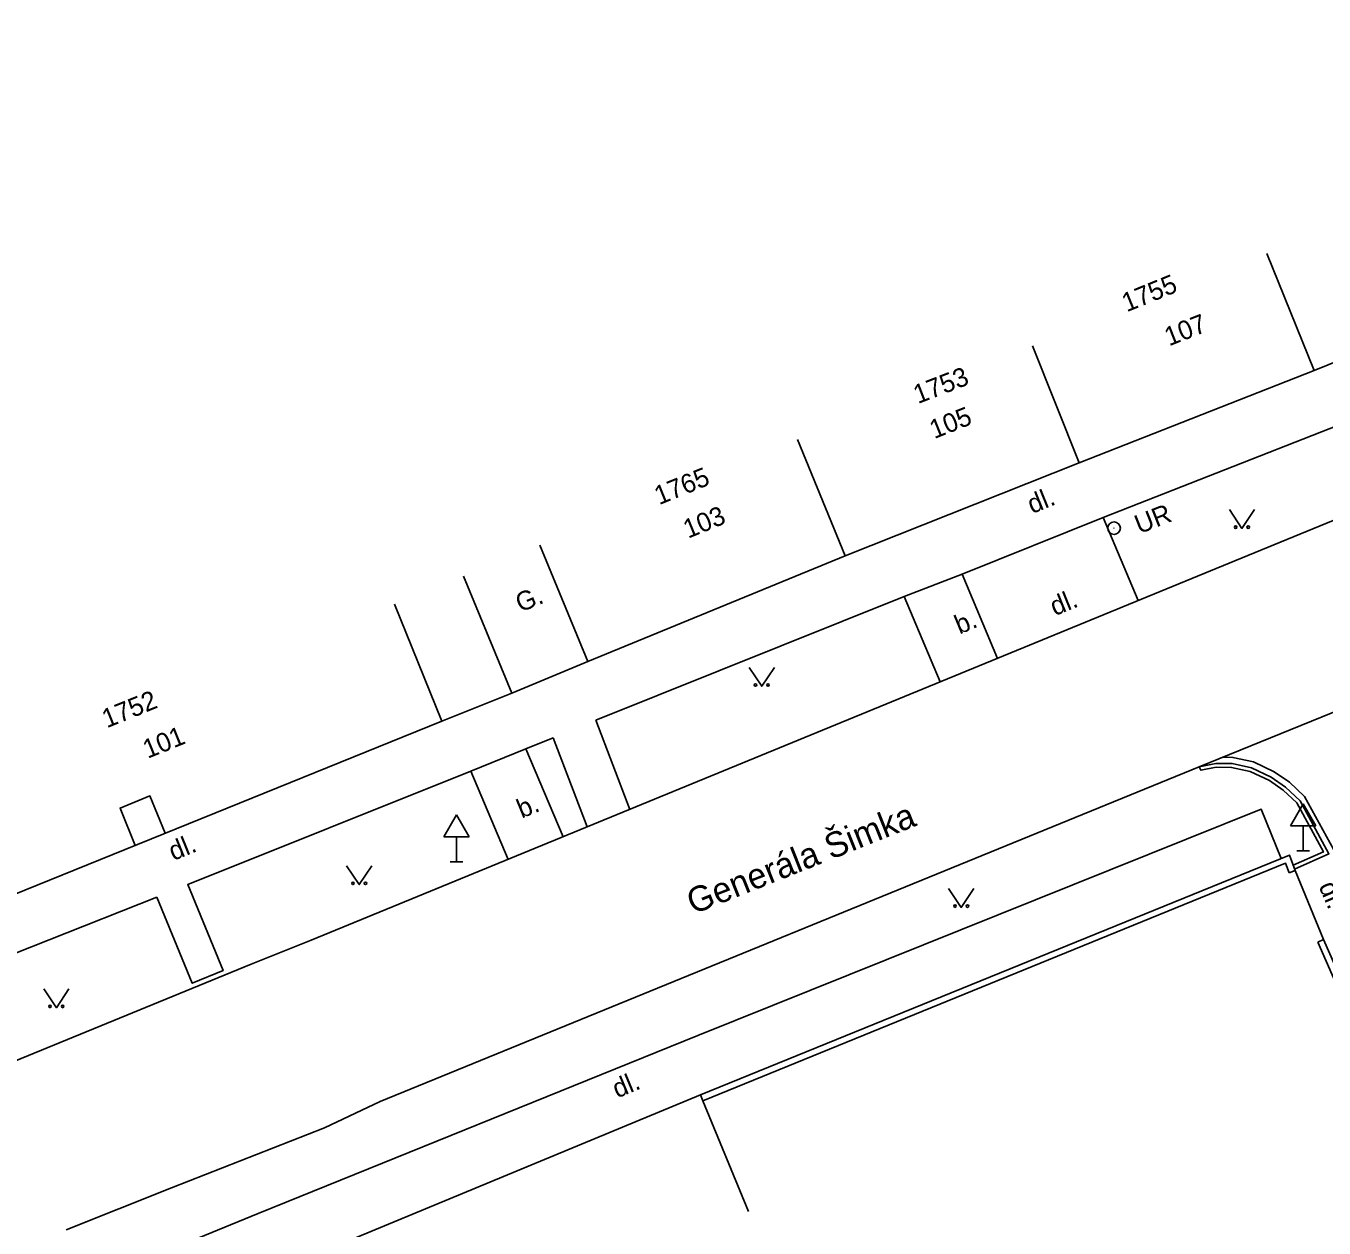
# Model space of a CAD drawing. Extents: x -584400 to -581602, y -1210894 to -1208793.
# Drawn here: x -582470.2 to -582418.7, y -1209323.7 to -1209276 of the extents above; entities that cross this region are included whole.
import ezdxf

# ---------------------------------------------------------------- set-up
doc = ezdxf.new("R2010")
doc.units = 0
for name, color, linetype in [('BUDOVY_MĚŘ', 7, 'Continuous'), ('NÁZVY_ULIC_TOK_SMĚR', 7, 'Continuous'), ('POMOC_POPIS', 7, 'Continuous'), ('ROZHRANÍ_PLOCH', 7, 'Continuous'), ('ZN_DOPLŇKOVÉ', 7, 'Continuous'), ('ZN_KULTUR', 7, 'Continuous'), ('Č_POPIS_EVID', 7, 'Continuous')]:
    doc.layers.add(name, color=color, linetype=linetype)

msp = doc.modelspace()

# ---------------------------------------------------------------- linework, layer by layer
at = {"layer": 'BUDOVY_MĚŘ'}
for points in [[(-582419.07, -1209289.67), (-582420.95, -1209285.03)], [(-582419.07, -1209289.67), (-582406.97, -1209284.76)], [(-582428.4, -1209293.33), (-582430.25, -1209288.69)], [(-582428.4, -1209293.33), (-582419.07, -1209289.67)], [(-582437.67, -1209297.02), (-582439.56, -1209292.4)], [(-582437.67, -1209297.02), (-582428.4, -1209293.33)], [(-582447.87, -1209301.21), (-582449.78, -1209296.59)], [(-582447.87, -1209301.21), (-582437.67, -1209297.02)], [(-582450.89, -1209302.46), (-582452.8, -1209297.83)], [(-582477.69, -1209304.72), (-582474.74, -1209312.12), (-582453.66, -1209303.57), (-582455.54, -1209298.94)], [(-582450.89, -1209302.46), (-582447.87, -1209301.21)], [(-582443.41, -1209318.4), (-582460.12, -1209325.32)], [(-582443.41, -1209318.4), (-582443.31, -1209318.63), (-582441.5, -1209323.02)]]:
    msp.add_lwpolyline(points, dxfattribs=at)
at = {"layer": 'ROZHRANÍ_PLOCH'}
for points in [[(-582458.84, -1209312.26), (-582421.71, -1209297.01), (-582370.5, -1209276)], [(-582447.56, -1209303.54), (-582435.33, -1209298.63), (-582433.04, -1209297.74), (-582427.44, -1209295.5), (-582418.11, -1209291.83)], [(-582426.05, -1209298.79), (-582427.44, -1209295.5)], [(-582433.04, -1209297.74), (-582431.63, -1209301.09)], [(-582435.33, -1209298.63), (-582433.91, -1209302.02)], [(-582412.32, -1209300.79), (-582423.64, -1209305.38)], [(-582446.21, -1209307.08), (-582447.56, -1209303.54)], [(-582464.97, -1209310.56), (-582463.56, -1209313.97), (-582462.34, -1209313.47), (-582463.74, -1209310.06), (-582452.52, -1209305.56), (-582450.33, -1209304.67), (-582449.25, -1209304.23)], [(-582449.25, -1209304.23), (-582447.9, -1209307.77)], [(-582448.85, -1209308.16), (-582450.33, -1209304.67)], [(-582422.71, -1209305), (-582422.3, -1209305.01), (-582421.48, -1209305.19), (-582420.66, -1209305.58), (-582420.05, -1209306), (-582419.46, -1209306.56), (-582418.3, -1209308.68), (-582415.3, -1209312.29), (-582414.45, -1209314.16), (-582410.76, -1209322.95), (-582409.31, -1209326.26), (-582406.53, -1209332.78)], [(-582423.64, -1209305.38), (-582456.11, -1209318.66)], [(-582452.52, -1209305.56), (-582451.03, -1209309.06)], [(-582423.64, -1209305.38), (-582422.97, -1209305.25), (-582422.33, -1209305.26), (-582421.56, -1209305.43), (-582420.78, -1209305.8), (-582420.21, -1209306.19), (-582419.63, -1209306.74), (-582418.49, -1209308.84), (-582419.86, -1209309.44)], [(-582423.64, -1209305.38), (-582423.57, -1209305.52), (-582422.96, -1209305.4), (-582422.35, -1209305.41), (-582421.61, -1209305.57), (-582420.85, -1209305.93), (-582420.3, -1209306.31), (-582419.77, -1209306.81), (-582418.71, -1209308.76), (-582419.91, -1209309.29)], [(-582465.82, -1209308.5), (-582466.42, -1209307.02), (-582465.24, -1209306.54), (-582464.64, -1209308.02)], [(-582460.95, -1209323.1), (-582443.51, -1209316.04), (-582421.18, -1209307.06), (-582420.39, -1209309.02)], [(-582473.52, -1209313.94), (-582464.97, -1209310.56)], [(-582470.86, -1209317.16), (-582461.22, -1209313.22), (-582458.84, -1209312.26)], [(-582456.11, -1209318.66), (-582458.32, -1209319.7)], [(-582468.56, -1209323.75), (-582464.39, -1209322.08), (-582458.32, -1209319.7)], [(-582468.6, -1209326.23), (-582467.62, -1209325.84), (-582460.95, -1209323.1)]]:
    msp.add_lwpolyline(points, dxfattribs=at)
at = {"layer": 'ZN_DOPLŇKOVÉ'}
for p, q in [((-582419.51, -1209306.854), (-582420.01, -1209307.72)), ((-582419.51, -1209306.854), (-582419.01, -1209307.72)), ((-582453.08, -1209307.294), (-582453.58, -1209308.16)), ((-582453.08, -1209307.294), (-582452.58, -1209308.16)), ((-582420.01, -1209307.72), (-582419.01, -1209307.72)), ((-582419.51, -1209308.72), (-582419.51, -1209307.72)), ((-582453.58, -1209308.16), (-582452.58, -1209308.16)), ((-582453.08, -1209309.16), (-582453.08, -1209308.16)), ((-582419.76, -1209308.72), (-582419.26, -1209308.72)), ((-582453.33, -1209309.16), (-582452.83, -1209309.16))]:
    msp.add_line(p, q, dxfattribs=at)
for points in [[(-582453.66, -1209303.57), (-582450.89, -1209302.46)], [(-582443.41, -1209318.4), (-582420.06, -1209308.89), (-582419.83, -1209309.5)], [(-582420.07, -1209309.59), (-582420.21, -1209309.21), (-582443.31, -1209318.63)], [(-582420.07, -1209309.59), (-582419.83, -1209309.5)], [(-582418.7, -1209312.24), (-582419.83, -1209309.5)], [(-582418.93, -1209312.34), (-582418.7, -1209312.24), (-582416.66, -1209316.88), (-582416.89, -1209316.98)], [(-582416.89, -1209316.98), (-582418.93, -1209312.34)]]:
    msp.add_lwpolyline(points, dxfattribs=at)
for radius in [0.25, 0.0005]:
    msp.add_circle((-582427.01, -1209295.92), radius, dxfattribs=at)
at = {"layer": 'ZN_KULTUR'}
for points in [[(-582422.44, -1209295.18), (-582421.94, -1209295.93), (-582421.44, -1209295.18)], [(-582441.48, -1209301.44), (-582440.98, -1209302.19), (-582440.48, -1209301.44)], [(-582457.44, -1209309.31), (-582456.94, -1209310.06), (-582456.44, -1209309.31)], [(-582433.57, -1209310.21), (-582433.07, -1209310.96), (-582432.57, -1209310.21)], [(-582469.45, -1209314.19), (-582468.95, -1209314.94), (-582468.45, -1209314.19)]]:
    msp.add_lwpolyline(points, dxfattribs=at)
for centre in [(-582422.19, -1209295.88), (-582421.69, -1209295.88), (-582441.23, -1209302.14), (-582440.73, -1209302.14), (-582457.19, -1209310.01), (-582456.69, -1209310.01), (-582433.32, -1209310.91), (-582432.82, -1209310.91), (-582469.2, -1209314.89), (-582468.7, -1209314.89)]:
    msp.add_circle(centre, 0.05, dxfattribs=at)

# ---------------------------------------------------------------- texts
at = {"layer": 'NÁZVY_ULIC_TOK_SMĚR'}
msp.add_text('Generála Šimka', height=1, rotation=21.7148, dxfattribs=at).set_placement((-582443.7, -1209311.25))
at = {"layer": 'POMOC_POPIS'}
for s, rotation, p in [('dl.', 22.0611, (-582430.26, -1209295.36)), ('UR', 21.5096, (-582426.01, -1209296.16)), ('G.', 22.4269, (-582450.55, -1209299.27)), ('dl.', 22.0611, (-582429.36, -1209299.41)), ('b.', 22.4269, (-582433.14, -1209300.14)), ('b.', 22.4269, (-582450.5, -1209307.44)), ('dl.', 22.0611, (-582464.31, -1209309.12)), ('dl.', 293.5058, (-582418.91, -1209310.12)), ('dl.', 22.4903, (-582446.71, -1209318.54))]:
    msp.add_text(s, height=0.75, rotation=rotation, dxfattribs=at).set_placement(p)
at = {"layer": 'Č_POPIS_EVID'}
for s, rotation, p in [('1755', 22.0774, (-582426.51, -1209287.36)), ('107', 21.4466, (-582424.83, -1209288.71)), ('1753', 21.0876, (-582434.79, -1209291)), ('105', 21.7204, (-582434.14, -1209292.39)), ('1765', 22.0774, (-582445.05, -1209295.01)), ('103', 22.3001, (-582443.9, -1209296.34)), ('1752', 22.0774, (-582466.95, -1209303.86)), ('101', 22.0704, (-582465.33, -1209305.07))]:
    msp.add_text(s, height=0.75, rotation=rotation, dxfattribs=at).set_placement(p)

doc.saveas('drawing.dxf')
